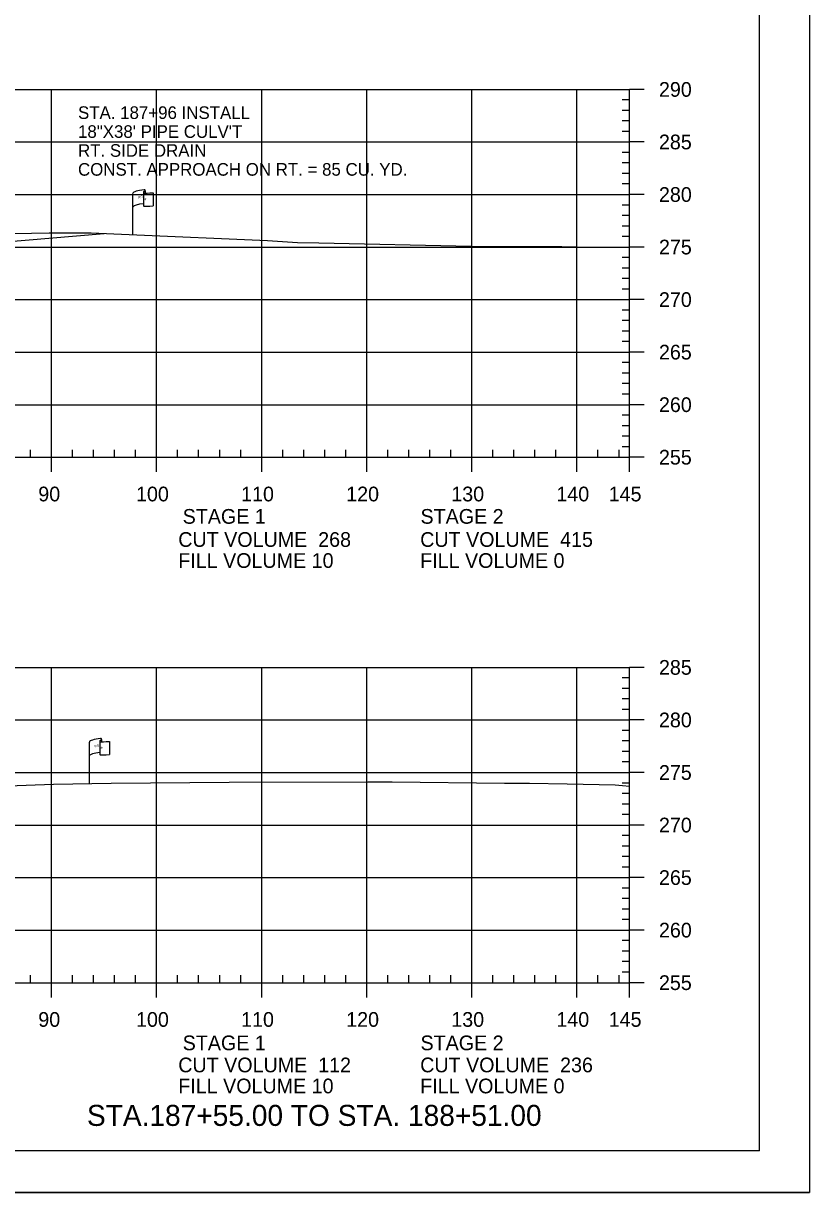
# Model space of a CAD drawing. Extents: x 1365647 to 1367999, y 387113 to 400173.
# Drawn here: x 1365982.2 to 1366057, y 388652.8 to 388764 of the extents above; entities that cross this region are included whole.
import ezdxf

# ---------------------------------------------------------------- set-up
doc = ezdxf.new("R2010")
doc.units = 0
for name, color, linetype in [('E_Existing ROW', 7, 'Continuous'), ('R_Axis', 7, 'Continuous'), ('R_Axis Annot', 7, 'Continuous'), ('R_Border', 7, 'Continuous'), ('R_Draft', 7, 'Continuous'), ('R_Drive', 7, 'Continuous'), ('R_Exist Surface', 7, 'Continuous'), ('R_Grid', 7, 'Continuous'), ('R_No Plot', 7, 'Continuous')]:
    doc.layers.add(name, color=color, linetype=linetype)

msp = doc.modelspace()

# ---------------------------------------------------------------- linework, layer by layer
at = {"layer": 'E_Existing ROW'}
for p, q in [((1365992.64, 388743.9), (1365992.64, 388747.85)), ((1365993.63, 388747.95), (1365993.63, 388747.93)), ((1365993.63, 388747.93), (1365993.63, 388746.71)), ((1365993.8, 388748.1), (1365993.8, 388747.86)), ((1365994.57, 388747.91), (1365994.57, 388746.67)), ((1365988.49, 388691.69), (1365988.49, 388695.64)), ((1365989.48, 388695.73), (1365989.48, 388695.72)), ((1365989.48, 388695.72), (1365989.48, 388694.49)), ((1365989.65, 388695.89), (1365989.65, 388695.65)), ((1365990.42, 388695.69), (1365990.42, 388694.45))]:
    msp.add_line(p, q, dxfattribs=at)
for centre, radius, start, end in [((1365993.71, 388747.95), 0.078, 88.6458, 274.2828), ((1365993.72, 388748.1), 0.0783, 263.0712, 93.9564), ((1365993.71, 388746.71), 0.0783, 180, 273.9564), ((1365989.56, 388695.73), 0.078, 88.6458, 274.2828), ((1365989.57, 388695.89), 0.0783, 263.0712, 93.9564), ((1365989.56, 388694.49), 0.0783, 180, 273.9564)]:
    msp.add_arc(centre, radius, start, end, dxfattribs=at)
for centre, major_axis, ratio, start_param, end_param in [((1365994.22, 388747.9), (-1.58, -0.04), 0.19887, 5.030368, 6.283185), ((1365994.93, 388748.01), (-1.23, -0.13), 0.052933, 0.159456, 1.268315), ((1365994.22, 388746.58), (-1.58, -0.04), 0.19887, 5.083035, 6.194897), ((1365994.93, 388746.77), (-1.23, -0.13), 0.052933, 0.159456, 1.268315), ((1365990.07, 388695.68), (-1.58, -0.04), 0.19887, 5.030368, 6.283185), ((1365990.77, 388695.8), (-1.23, -0.13), 0.052933, 0.159456, 1.268315), ((1365990.06, 388694.36), (-1.58, -0.04), 0.19887, 5.083035, 6.194897), ((1365990.77, 388694.56), (-1.23, -0.13), 0.052933, 0.159456, 1.268315)]:
    msp.add_ellipse(centre, major_axis=major_axis, ratio=ratio, start_param=start_param, end_param=end_param, dxfattribs=at)
at = {"layer": 'R_Axis'}
for p, q in [((1366039.89, 388722.74), (1366039.89, 388757.74)), ((1366041.29, 388757.74), (1366039.89, 388757.74)), ((1366039.89, 388756.74), (1366039.19, 388756.74)), ((1366039.89, 388755.74), (1366039.19, 388755.74)), ((1366039.89, 388754.74), (1366039.19, 388754.74)), ((1366039.89, 388753.74), (1366039.19, 388753.74)), ((1366041.29, 388752.74), (1366039.89, 388752.74)), ((1366039.89, 388751.74), (1366039.19, 388751.74)), ((1366039.89, 388750.74), (1366039.19, 388750.74)), ((1366039.89, 388749.74), (1366039.19, 388749.74)), ((1366039.89, 388748.74), (1366039.19, 388748.74)), ((1366041.29, 388747.74), (1366039.89, 388747.74)), ((1366039.89, 388746.74), (1366039.19, 388746.74)), ((1366039.89, 388745.74), (1366039.19, 388745.74)), ((1366039.89, 388744.74), (1366039.19, 388744.74)), ((1366039.89, 388743.74), (1366039.19, 388743.74)), ((1366041.29, 388742.74), (1366039.89, 388742.74)), ((1366039.89, 388741.74), (1366039.19, 388741.74)), ((1366039.89, 388740.74), (1366039.19, 388740.74)), ((1366039.89, 388739.74), (1366039.19, 388739.74)), ((1366039.89, 388738.74), (1366039.19, 388738.74)), ((1366041.29, 388737.74), (1366039.89, 388737.74)), ((1366039.89, 388736.74), (1366039.19, 388736.74)), ((1366039.89, 388735.74), (1366039.19, 388735.74)), ((1366039.89, 388734.74), (1366039.19, 388734.74)), ((1366039.89, 388733.74), (1366039.19, 388733.74)), ((1366041.29, 388732.74), (1366039.89, 388732.74)), ((1366039.89, 388731.74), (1366039.19, 388731.74)), ((1366039.89, 388730.74), (1366039.19, 388730.74)), ((1366039.89, 388729.74), (1366039.19, 388729.74)), ((1366039.89, 388728.74), (1366039.19, 388728.74)), ((1366041.29, 388727.74), (1366039.89, 388727.74)), ((1366039.89, 388726.74), (1366039.19, 388726.74)), ((1366039.89, 388725.74), (1366039.19, 388725.74)), ((1366039.89, 388724.74), (1366039.19, 388724.74)), ((1365982.89, 388722.74), (1365982.89, 388723.44)), ((1365986.89, 388722.74), (1365986.89, 388723.44)), ((1365988.89, 388722.74), (1365988.89, 388723.44)), ((1365990.89, 388722.74), (1365990.89, 388723.44)), ((1365992.89, 388722.74), (1365992.89, 388723.44)), ((1365996.89, 388722.74), (1365996.89, 388723.44)), ((1365998.89, 388722.74), (1365998.89, 388723.44)), ((1366000.89, 388722.74), (1366000.89, 388723.44)), ((1366002.89, 388722.74), (1366002.89, 388723.44)), ((1366006.89, 388722.74), (1366006.89, 388723.44)), ((1366008.89, 388722.74), (1366008.89, 388723.44)), ((1366010.89, 388722.74), (1366010.89, 388723.44)), ((1366012.89, 388722.74), (1366012.89, 388723.44)), ((1366016.89, 388722.74), (1366016.89, 388723.44)), ((1366018.89, 388722.74), (1366018.89, 388723.44)), ((1366020.89, 388722.74), (1366020.89, 388723.44)), ((1366022.89, 388722.74), (1366022.89, 388723.44)), ((1366026.89, 388722.74), (1366026.89, 388723.44)), ((1366028.89, 388722.74), (1366028.89, 388723.44)), ((1366030.89, 388722.74), (1366030.89, 388723.44)), ((1366032.89, 388722.74), (1366032.89, 388723.44)), ((1366036.89, 388722.74), (1366036.89, 388723.44)), ((1366038.89, 388722.74), (1366038.89, 388723.44)), ((1366039.89, 388723.74), (1366039.19, 388723.74)), ((1365749.89, 388722.74), (1366039.89, 388722.74)), ((1365984.89, 388721.34), (1365984.89, 388722.74)), ((1365994.89, 388721.34), (1365994.89, 388722.74)), ((1366004.89, 388721.34), (1366004.89, 388722.74)), ((1366014.89, 388721.34), (1366014.89, 388722.74)), ((1366024.89, 388721.34), (1366024.89, 388722.74)), ((1366034.89, 388721.34), (1366034.89, 388722.74)), ((1366039.89, 388721.34), (1366039.89, 388722.74)), ((1366041.29, 388722.74), (1366039.89, 388722.74)), ((1366039.89, 388672.74), (1366039.89, 388702.74)), ((1366041.29, 388702.74), (1366039.89, 388702.74)), ((1366039.89, 388701.74), (1366039.19, 388701.74)), ((1366039.89, 388700.74), (1366039.19, 388700.74)), ((1366039.89, 388699.74), (1366039.19, 388699.74)), ((1366039.89, 388698.74), (1366039.19, 388698.74)), ((1366041.29, 388697.74), (1366039.89, 388697.74)), ((1366039.89, 388696.74), (1366039.19, 388696.74)), ((1366039.89, 388695.74), (1366039.19, 388695.74)), ((1366039.89, 388694.74), (1366039.19, 388694.74)), ((1366039.89, 388693.74), (1366039.19, 388693.74)), ((1366041.29, 388692.74), (1366039.89, 388692.74)), ((1366039.89, 388691.74), (1366039.19, 388691.74)), ((1366039.89, 388690.74), (1366039.19, 388690.74)), ((1366039.89, 388689.74), (1366039.19, 388689.74)), ((1366039.89, 388688.74), (1366039.19, 388688.74)), ((1366041.29, 388687.74), (1366039.89, 388687.74)), ((1366039.89, 388686.74), (1366039.19, 388686.74)), ((1366039.89, 388685.74), (1366039.19, 388685.74)), ((1366039.89, 388684.74), (1366039.19, 388684.74)), ((1366039.89, 388683.74), (1366039.19, 388683.74)), ((1366041.29, 388682.74), (1366039.89, 388682.74)), ((1366039.89, 388681.74), (1366039.19, 388681.74)), ((1366039.89, 388680.74), (1366039.19, 388680.74)), ((1366039.89, 388679.74), (1366039.19, 388679.74)), ((1366039.89, 388678.74), (1366039.19, 388678.74)), ((1366041.29, 388677.74), (1366039.89, 388677.74)), ((1366039.89, 388676.74), (1366039.19, 388676.74)), ((1366039.89, 388675.74), (1366039.19, 388675.74)), ((1366039.89, 388674.74), (1366039.19, 388674.74)), ((1365982.89, 388672.74), (1365982.89, 388673.44)), ((1365986.89, 388672.74), (1365986.89, 388673.44)), ((1365988.89, 388672.74), (1365988.89, 388673.44)), ((1365990.89, 388672.74), (1365990.89, 388673.44)), ((1365992.89, 388672.74), (1365992.89, 388673.44)), ((1365996.89, 388672.74), (1365996.89, 388673.44)), ((1365998.89, 388672.74), (1365998.89, 388673.44)), ((1366000.89, 388672.74), (1366000.89, 388673.44)), ((1366002.89, 388672.74), (1366002.89, 388673.44)), ((1366006.89, 388672.74), (1366006.89, 388673.44)), ((1366008.89, 388672.74), (1366008.89, 388673.44)), ((1366010.89, 388672.74), (1366010.89, 388673.44)), ((1366012.89, 388672.74), (1366012.89, 388673.44)), ((1366016.89, 388672.74), (1366016.89, 388673.44)), ((1366018.89, 388672.74), (1366018.89, 388673.44)), ((1366020.89, 388672.74), (1366020.89, 388673.44)), ((1366022.89, 388672.74), (1366022.89, 388673.44)), ((1366026.89, 388672.74), (1366026.89, 388673.44)), ((1366028.89, 388672.74), (1366028.89, 388673.44)), ((1366030.89, 388672.74), (1366030.89, 388673.44)), ((1366032.89, 388672.74), (1366032.89, 388673.44)), ((1366036.89, 388672.74), (1366036.89, 388673.44)), ((1366038.89, 388672.74), (1366038.89, 388673.44)), ((1366039.89, 388673.74), (1366039.19, 388673.74)), ((1365749.89, 388672.74), (1366039.89, 388672.74)), ((1365984.89, 388671.34), (1365984.89, 388672.74)), ((1365994.89, 388671.34), (1365994.89, 388672.74)), ((1366004.89, 388671.34), (1366004.89, 388672.74)), ((1366014.89, 388671.34), (1366014.89, 388672.74)), ((1366024.89, 388671.34), (1366024.89, 388672.74)), ((1366034.89, 388671.34), (1366034.89, 388672.74)), ((1366039.89, 388671.34), (1366039.89, 388672.74)), ((1366041.29, 388672.74), (1366039.89, 388672.74))]:
    msp.add_line(p, q, dxfattribs=at)
at = {"layer": 'R_Border'}
for q in [(1366052.27, 388862.2), (1365736.09, 388656.74)]:
    msp.add_line((1366052.27, 388656.74), q, dxfattribs=at)
at = {"layer": 'R_Drive'}
msp.add_line((1365949.29, 388740.63), (1365989.89, 388744.03), dxfattribs=at)
at = {"layer": 'R_Exist Surface'}
for points in [[(1365979.58, 388743.99), (1365984.66, 388744.09), (1365985.95, 388744.1), (1365988.67, 388744.09), (1365992.27, 388743.92), (1366005.43, 388743.35), (1366008.29, 388743.18), (1366010.32, 388743.13), (1366024.81, 388742.81), (1366033.46, 388742.78), (1366034.9, 388742.76), (1366039.89, 388742.74)], [(1365969.48, 388691.05), (1365985.07, 388691.62), (1365990.57, 388691.73), (1366001.8, 388691.81), (1366015, 388691.86), (1366017.31, 388691.84), (1366028, 388691.73), (1366030.38, 388691.72), (1366033.97, 388691.66), (1366038.51, 388691.58), (1366039.21, 388691.51), (1366039.89, 388691.43)]]:
    msp.add_lwpolyline(points, dxfattribs=at)
at = {"layer": 'R_Grid'}
for p, q in [((1365749.89, 388757.74), (1366039.89, 388757.74)), ((1365984.89, 388722.74), (1365984.89, 388757.74)), ((1365994.89, 388722.74), (1365994.89, 388757.74)), ((1366004.89, 388722.74), (1366004.89, 388757.74)), ((1366014.89, 388722.74), (1366014.89, 388757.74)), ((1366024.89, 388722.74), (1366024.89, 388757.74)), ((1366034.89, 388722.74), (1366034.89, 388757.74)), ((1366039.89, 388722.74), (1366039.89, 388757.74)), ((1365749.89, 388752.74), (1366039.89, 388752.74)), ((1365749.89, 388747.74), (1366039.89, 388747.74)), ((1365749.89, 388742.74), (1366039.89, 388742.74)), ((1365749.89, 388737.74), (1366039.89, 388737.74)), ((1365749.89, 388732.74), (1366039.89, 388732.74)), ((1365749.89, 388727.74), (1366039.89, 388727.74)), ((1365749.89, 388722.74), (1366039.89, 388722.74)), ((1365749.89, 388702.74), (1366039.89, 388702.74)), ((1365984.89, 388672.74), (1365984.89, 388702.74)), ((1365994.89, 388672.74), (1365994.89, 388702.74)), ((1366004.89, 388672.74), (1366004.89, 388702.74)), ((1366014.89, 388672.74), (1366014.89, 388702.74)), ((1366024.89, 388672.74), (1366024.89, 388702.74)), ((1366034.89, 388672.74), (1366034.89, 388702.74)), ((1366039.89, 388672.74), (1366039.89, 388702.74)), ((1365749.89, 388697.74), (1366039.89, 388697.74)), ((1365749.89, 388692.74), (1366039.89, 388692.74)), ((1365749.89, 388687.74), (1366039.89, 388687.74)), ((1365749.89, 388682.74), (1366039.89, 388682.74)), ((1365749.89, 388677.74), (1366039.89, 388677.74)), ((1365749.89, 388672.74), (1366039.89, 388672.74))]:
    msp.add_line(p, q, dxfattribs=at)
at = {"layer": 'R_No Plot'}
msp.add_line((1365723.69, 388652.77), (1366057.03, 388652.77), dxfattribs=at)
msp.add_lwpolyline([(1365723.69, 388866.1), (1366057.03, 388866.1), (1366057.03, 388652.76), (1365723.69, 388652.76)], close=True, dxfattribs=at)

# ---------------------------------------------------------------- texts
at = {"layer": 'E_Existing ROW'}
for s, height, rotation, p in [('R ', 0.2, 9.9884, (1365993.16, 388747.35)), (' O', 0.2, 9.9884, (1365993.3, 388747.4)), ('DWB 11-9-07', 0.001, 90, (1365993.8, 388747.86)), ('W', 0.2, 351.1788, (1365993.63, 388747.23)), ('DWB 11-9-07', 0.001, 5.0717, (1365994.56, 388746.67)), ('DWB 11-9-07', 0.001, 90, (1365992.64, 388743.9)), ('R ', 0.2, 9.9884, (1365989, 388695.14)), (' O', 0.2, 9.9884, (1365989.15, 388695.18)), ('DWB 11-9-07', 0.001, 90, (1365989.65, 388695.65)), ('W', 0.2, 351.1788, (1365989.48, 388695.02)), ('DWB 11-9-07', 0.001, 5.0717, (1365990.41, 388694.45)), ('DWB 11-9-07', 0.001, 90, (1365988.48, 388691.69))]:
    msp.add_text(s, height=height, rotation=rotation, dxfattribs=at).set_placement(p)
at = {"layer": 'R_Axis Annot'}
for s, p in [('290', (1366042.69, 388757.04)), ('285', (1366042.69, 388752.04)), ('280', (1366042.69, 388747.04)), ('275', (1366042.69, 388742.04)), ('270', (1366042.69, 388737.04)), ('265', (1366042.69, 388732.04)), ('260', (1366042.69, 388727.04)), ('255', (1366042.69, 388722.04)), ('90', (1365983.63, 388718.54)), ('100', (1365992.93, 388718.54)), ('110', (1366002.93, 388718.54)), ('120', (1366012.93, 388718.54)), ('130', (1366022.93, 388718.54)), ('140', (1366032.93, 388718.54)), ('145', (1366037.91, 388718.54)), ('STAGE 1', (1365997.37, 388716.41)), ('STAGE 2', (1366020, 388716.41)), ('CUT VOLUME  268', (1365996.95, 388714.21)), ('CUT VOLUME  415', (1366019.97, 388714.21)), ('FILL VOLUME 10', (1365996.95, 388712.21)), ('FILL VOLUME 0', (1366019.97, 388712.21)), ('285', (1366042.69, 388702.04)), ('280', (1366042.69, 388697.04)), ('275', (1366042.69, 388692.04)), ('270', (1366042.69, 388687.04)), ('265', (1366042.69, 388682.04)), ('260', (1366042.69, 388677.04)), ('255', (1366042.69, 388672.04)), ('90', (1365983.63, 388668.54)), ('100', (1365992.93, 388668.54)), ('110', (1366002.93, 388668.54)), ('120', (1366012.93, 388668.54)), ('130', (1366022.93, 388668.54)), ('140', (1366032.93, 388668.54)), ('145', (1366037.91, 388668.54)), ('STAGE 1', (1365997.37, 388666.31)), ('STAGE 2', (1366020, 388666.31)), ('CUT VOLUME  112', (1365996.95, 388664.21)), ('CUT VOLUME  236', (1366019.97, 388664.21)), ('FILL VOLUME 10', (1365996.95, 388662.21)), ('FILL VOLUME 0', (1366019.97, 388662.21))]:
    msp.add_text(s, height=1.4, dxfattribs=at).set_placement(p)
at = {"layer": 'R_Draft'}
for s, p in [('STA. 187+96 INSTALL', (1365987.41, 388754.93)), ('18"X38\' PIPE CULV\'T', (1365987.41, 388753.13)), ('RT. SIDE DRAIN', (1365987.41, 388751.33)), ('CONST. APPROACH ON RT. = 85 CU. YD.', (1365987.41, 388749.53))]:
    msp.add_text(s, height=1.2, rotation=360, dxfattribs=at).set_placement(p)
msp.add_text('STA.187+55.00 TO STA. 188+51.00', height=2, dxfattribs=at).set_placement((1365988.26, 388659.11))

doc.saveas('drawing.dxf')
